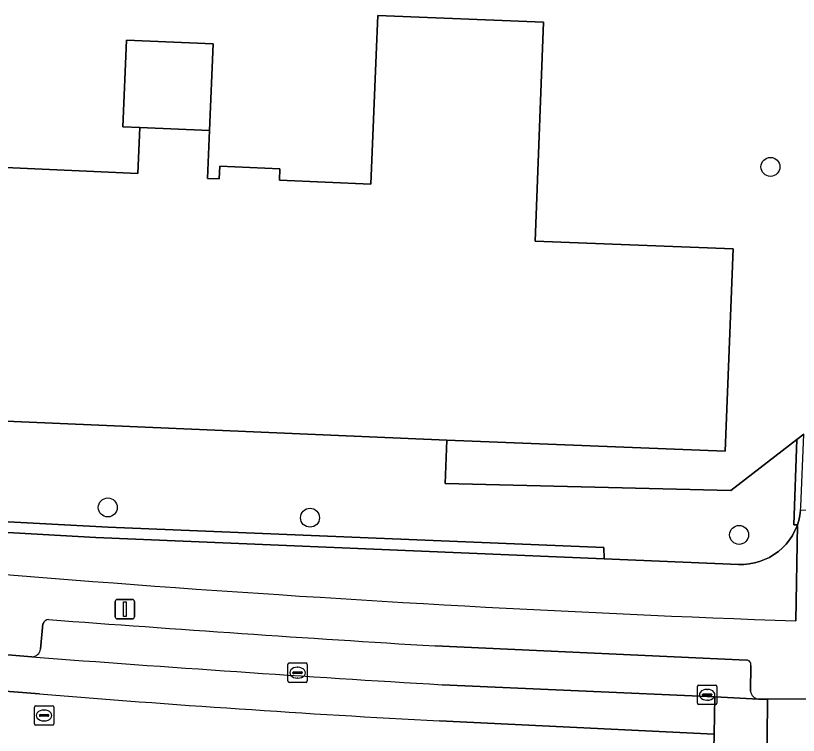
# Model space of a CAD drawing. Extents: x 161354 to 162026, y 386504 to 387460.
# Drawn here: x 161450.67 to 161491.04, y 386820.36 to 386857.49 of the extents above; entities that cross this region are included whole.
import ezdxf

# ---------------------------------------------------------------- set-up
doc = ezdxf.new("R2010")
doc.units = 0
for name, color, linetype in [('IMGEO_Boom', 7, 'Continuous'), ('IMGEO_Erf', 7, 'Continuous'), ('IMGEO_Groenvoorziening', 7, 'Continuous'), ('IMGEO_Haag', 7, 'Continuous'), ('IMGEO_Hek', 7, 'Continuous'), ('IMGEO_Kolk', 7, 'Continuous'), ('IMGEO_Lichtmast', 7, 'Continuous'), ('IMGEO_Pand', 7, 'Continuous'), ('IMGEO_Parkeervlak_open', 7, 'Continuous'), ('IMGEO_Rijbaan_lokaal_gesloten', 7, 'Continuous'), ('IMGEO_Rijbaan_lokaal_open', 7, 'Continuous'), ('IMGEO_Rioolput', 7, 'Continuous'), ('IMGEO_Voetpad_open', 7, 'Continuous')]:
    doc.layers.add(name, color=color, linetype=linetype)

msp = doc.modelspace()

# ---------------------------------------------------------------- linework, layer by layer
at = {"layer": 'IMGEO_Boom'}
for centre in [(161489.6, 386849.686), (161455.425, 386832.118), (161465.856, 386831.588), (161487.983, 386830.701)]:
    msp.add_circle(centre, 0.489, dxfattribs=at)
at = {"layer": 'IMGEO_Erf'}
msp.add_lwpolyline([(161442.938, 386849.979), (161456.974, 386849.34), (161457.076, 386851.722), (161456.208, 386851.759), (161456.399, 386856.22), (161460.858, 386856.029), (161460.667, 386851.572), (161460.561, 386849.096), (161461.175, 386849.07), (161461.202, 386849.716), (161464.3, 386849.583), (161464.275, 386848.998), (161468.986, 386848.796), (161469.272, 386855.461), (161469.359, 386857.489), (161477.901, 386857.154), (161477.459, 386845.859), (161487.681, 386845.459), (161487.272, 386835.029), (161472.915, 386835.593), (161472.819, 386833.346), (161487.55, 386832.995), (161490.966, 386835.631), (161491.316, 386835.901)], dxfattribs=at)
at = {"layer": 'IMGEO_Groenvoorziening'}
for points in [[(161440.307, 386831.903), (161455.439, 386831.092), (161481.006, 386830.048), (161481.019, 386829.466), (161487.948, 386829.177), (161488.225, 386829.178), (161488.5, 386829.203), (161488.772, 386829.253), (161489.038, 386829.327), (161489.297, 386829.424), (161489.546, 386829.544), (161489.783, 386829.686), (161490.007, 386829.849), (161490.215, 386830.031), (161490.407, 386830.231), (161490.579, 386830.447), (161490.732, 386830.677), (161490.863, 386830.921), (161490.972, 386831.175), (161490.988, 386831.224), (161490.808, 386831.227), (161490.966, 386835.631), (161487.55, 386832.995), (161472.819, 386833.346), (161472.915, 386835.593), (161446.965, 386836.705)], [(161490.906, 386826.264), (161490.988, 386831.224), (161490.972, 386831.175), (161490.863, 386830.921), (161490.732, 386830.677), (161490.579, 386830.447), (161490.407, 386830.231), (161490.215, 386830.031), (161490.007, 386829.849), (161489.783, 386829.686), (161489.546, 386829.544), (161489.297, 386829.424), (161489.038, 386829.327), (161488.772, 386829.253), (161488.5, 386829.203), (161488.225, 386829.178), (161487.948, 386829.177), (161481.019, 386829.466), (161454.814, 386830.559), (161440.24, 386831.401), (161419.848, 386832.981), (161409.554, 386834.019)]]:
    msp.add_lwpolyline(points, dxfattribs=at)
for points in [[(161491.316, 386835.901), (161490.966, 386835.631), (161490.808, 386831.227), (161490.988, 386831.224), (161491.058, 386831.438), (161491.12, 386831.707), (161491.158, 386831.981), (161491.169, 386832.147)], [(161455.439, 386831.092), (161440.307, 386831.903), (161429.776, 386832.736), (161419.975, 386833.49), (161409.586, 386834.431), (161409.554, 386834.019), (161419.848, 386832.981), (161440.24, 386831.401), (161454.814, 386830.559), (161481.019, 386829.466), (161481.006, 386830.048)]]:
    msp.add_lwpolyline(points, close=True, dxfattribs=at)
for centre, radius, start, end in [((161544.758, 388001.915), 1177.065, 264.046191, 265.713659), ((161522.44, 387710.184), 884.482, 265.74287, 267.956803)]:
    msp.add_arc(centre, radius, start, end, dxfattribs=at)
at = {"layer": 'IMGEO_Haag'}
for points in [[(161491.316, 386835.901), (161490.966, 386835.631), (161490.808, 386831.227), (161490.988, 386831.224), (161491.058, 386831.438), (161491.12, 386831.707), (161491.158, 386831.981), (161491.169, 386832.147)], [(161409.586, 386834.431), (161409.554, 386834.019), (161419.848, 386832.981), (161440.24, 386831.401), (161454.814, 386830.559), (161481.019, 386829.466), (161481.006, 386830.048), (161455.439, 386831.092), (161440.307, 386831.903), (161429.776, 386832.736), (161419.975, 386833.49)]]:
    msp.add_lwpolyline(points, close=True, dxfattribs=at)
at = {"layer": 'IMGEO_Hek'}
for points in [[(161490.966, 386835.631), (161491.316, 386835.901)], [(161472.915, 386835.593), (161472.819, 386833.346), (161487.55, 386832.995), (161490.966, 386835.631)]]:
    msp.add_lwpolyline(points, dxfattribs=at)
at = {"layer": 'IMGEO_Kolk'}
for p, q in [((161464.789, 386824.093), (161465.641, 386824.093)), ((161464.714, 386823.167), (161464.714, 386824.019)), ((161465.202, 386823.873), (161465.227, 386823.873)), ((161465.715, 386824.019), (161465.715, 386823.167)), ((161464.973, 386823.587), (161464.973, 386823.599)), ((161465.411, 386823.55), (161465.013, 386823.55)), ((161465.016, 386823.636), (161465.414, 386823.636)), ((161465.225, 386823.313), (161465.2, 386823.313)), ((161465.457, 386823.599), (161465.457, 386823.587)), ((161465.641, 386823.093), (161464.789, 386823.093)), ((161485.835, 386822.028), (161485.835, 386822.88)), ((161485.91, 386822.954), (161486.762, 386822.954)), ((161486.836, 386822.88), (161486.836, 386822.028)), ((161486.094, 386822.448), (161486.094, 386822.46)), ((161486.137, 386822.497), (161486.535, 386822.497)), ((161486.323, 386822.734), (161486.348, 386822.734)), ((161486.578, 386822.46), (161486.578, 386822.448)), ((161486.532, 386822.411), (161486.134, 386822.411)), ((161486.346, 386822.174), (161486.321, 386822.174)), ((161486.762, 386821.954), (161485.91, 386821.954))]:
    msp.add_line(p, q, dxfattribs=at)
for points in [[(161464.789, 386824.093), (161465.641, 386824.093)], [(161464.714, 386823.167), (161464.714, 386824.019)], [(161465.715, 386824.019), (161465.715, 386823.167)], [(161465.641, 386823.093), (161464.789, 386823.093)], [(161485.835, 386822.028), (161485.835, 386822.88)], [(161485.91, 386822.954), (161486.762, 386822.954)], [(161486.836, 386822.88), (161486.836, 386822.028)], [(161486.762, 386821.954), (161485.91, 386821.954)]]:
    msp.add_lwpolyline(points, dxfattribs=at)
for centre, radius, start, end in [((161464.791, 386824.017), 0.0765, 91.552, 178.448), ((161464.791, 386824.017), 0.0765, 91.552, 178.448), ((161465.639, 386824.017), 0.0765, 1.552, 88.448), ((161465.639, 386824.017), 0.0765, 1.552, 88.448), ((161465.013, 386823.596), 0.0403, 85.8775, 175.7526), ((161465.01, 386823.586), 0.0366, 178.938, 274.7102), ((161465.414, 386823.593), 0.043, 264.8664, 352.4533), ((161465.418, 386823.598), 0.0386, 1.7309, 96.639), ((161464.791, 386823.169), 0.0765, 181.552, 268.448), ((161464.791, 386823.169), 0.0765, 181.552, 268.448), ((161465.639, 386823.169), 0.0765, 271.552, 358.448), ((161465.639, 386823.169), 0.0765, 271.552, 358.448), ((161485.912, 386822.878), 0.0765, 91.552, 178.448), ((161485.912, 386822.878), 0.0765, 91.552, 178.448), ((161486.76, 386822.878), 0.0765, 1.552, 88.448), ((161486.76, 386822.878), 0.0765, 1.552, 88.448), ((161486.134, 386822.457), 0.0403, 85.8775, 175.7526), ((161486.131, 386822.447), 0.0366, 178.938, 274.7102), ((161486.535, 386822.454), 0.043, 264.8664, 352.4533), ((161486.539, 386822.459), 0.0386, 1.7309, 96.639), ((161485.912, 386822.03), 0.0765, 181.552, 268.448), ((161485.912, 386822.03), 0.0765, 181.552, 268.448), ((161486.76, 386822.03), 0.0765, 271.552, 358.448), ((161486.76, 386822.03), 0.0765, 271.552, 358.448)]:
    msp.add_arc(centre, radius, start, end, dxfattribs=at)
for centre, major_axis, ratio, start_param, end_param in [((161465.201, 386823.593), (-0.387, 0.002), 0.722429, 4.712389, 7.853982), ((161465.226, 386823.593), (-0.39, 0.002), 0.717154, 1.570796, 4.712389), ((161486.322, 386822.454), (-0.387, 0.002), 0.722429, 4.712389, 7.853982), ((161486.347, 386822.454), (-0.39, 0.002), 0.717154, 1.570796, 4.712389)]:
    msp.add_ellipse(centre, major_axis=major_axis, ratio=ratio, start_param=start_param, end_param=end_param, dxfattribs=at)
at = {"layer": 'IMGEO_Lichtmast'}
for p, q in [((161455.909, 386827.37), (161456.699, 386827.37)), ((161456.699, 386827.37), (161455.909, 386827.37)), ((161455.809, 386826.47), (161455.809, 386827.27)), ((161455.809, 386827.27), (161455.809, 386826.47)), ((161456.799, 386827.27), (161456.799, 386826.47)), ((161456.799, 386826.47), (161456.799, 386827.27)), ((161456.699, 386826.37), (161455.909, 386826.37)), ((161455.909, 386826.37), (161456.699, 386826.37))]:
    msp.add_line(p, q, dxfattribs=at)
msp.add_lwpolyline([(161456.229, 386827.245), (161456.379, 386827.245), (161456.379, 386826.495), (161456.229, 386826.495), (161456.229, 386827.245)], dxfattribs=at)
for centre, start, end in [((161455.909, 386827.27), 90, 180), ((161455.909, 386827.27), 90, 180), ((161456.699, 386827.27), 0, 90), ((161456.699, 386827.27), 360, 90), ((161455.909, 386826.47), 180, 270), ((161455.909, 386826.47), 180, 270), ((161456.699, 386826.47), 270, 0), ((161456.699, 386826.47), 270, 0)]:
    msp.add_arc(centre, 0.1, start, end, dxfattribs=at)
at = {"layer": 'IMGEO_Pand'}
msp.add_lwpolyline([(161446.965, 386836.705), (161472.915, 386835.593), (161487.272, 386835.029), (161487.681, 386845.459), (161477.459, 386845.859), (161477.901, 386857.154), (161469.359, 386857.489), (161469.272, 386855.461), (161468.986, 386848.796), (161464.275, 386848.998), (161464.3, 386849.583), (161461.202, 386849.716), (161461.175, 386849.07), (161460.561, 386849.096), (161460.667, 386851.572), (161457.076, 386851.722), (161456.974, 386849.34), (161442.938, 386849.979)], dxfattribs=at)
msp.add_lwpolyline([(161460.667, 386851.572), (161460.858, 386856.029), (161456.399, 386856.22), (161456.208, 386851.759), (161457.076, 386851.722)], close=True, dxfattribs=at)
at = {"layer": 'IMGEO_Parkeervlak_open'}
for points in [[(161452.078, 386826.107), (161451.96, 386824.805)], [(161488.358, 386824.244), (161472.305, 386824.973)], [(161488.569, 386822.635), (161488.587, 386823.971)], [(161472.671, 386822.97), (161486.727, 386822.341), (161488.993, 386822.235)]]:
    msp.add_lwpolyline(points, dxfattribs=at)
for centre, radius, start, end in [((161452.404, 386825.987), 0.348, 94.792, 159.7462), ((161558.802, 388239.246), 1416.915, 265.692359, 266.50015), ((161451.497, 386824.877), 0.469, 271.386, 351.2009), ((161553.431, 388167.955), 1347.407, 265.661798, 266.563796), ((161488.359, 386824.012), 0.232, 349.7187, 90.2631), ((161489.021, 386822.69), 0.456, 186.9125, 266.4242)]:
    msp.add_arc(centre, radius, start, end, dxfattribs=at)
at = {"layer": 'IMGEO_Rijbaan_lokaal_gesloten'}
for points in [[(161451.508, 386824.408), (161446.92, 386824.791)], [(161446.82, 386822.904), (161451.897, 386822.494)], [(161472.528, 386821.102), (161486.697, 386820.424), (161486.727, 386822.341), (161472.671, 386822.97)]]:
    msp.add_lwpolyline(points, dxfattribs=at)
for centre, radius, start, end in [((161553.431, 388167.955), 1347.407, 265.661798, 266.563796), ((161514.356, 387594.623), 774.651, 265.375304, 266.904757)]:
    msp.add_arc(centre, radius, start, end, dxfattribs=at)
at = {"layer": 'IMGEO_Rijbaan_lokaal_open'}
for points in [[(161451.897, 386822.494), (161446.82, 386822.904)], [(161495.357, 386822.252), (161489.45, 386822.233), (161489.397, 386816.21), (161489.519, 386816.209)], [(161437.303, 386820.631), (161445.646, 386820.07), (161445.522, 386818.195), (161445.845, 386818.176), (161460.843, 386817.301), (161460.918, 386819.174), (161483.389, 386818.239), (161486.642, 386818.147), (161486.697, 386820.424), (161472.528, 386821.102)]]:
    msp.add_lwpolyline(points, dxfattribs=at)
msp.add_lwpolyline([(161489.45, 386822.233), (161488.993, 386822.235), (161486.727, 386822.341), (161486.697, 386820.424), (161486.642, 386818.147), (161486.618, 386816.233), (161486.664, 386816.23), (161487.531, 386816.224), (161489.397, 386816.21)], close=True, dxfattribs=at)
msp.add_arc((161514.356, 387594.623), 774.651, 265.375304, 266.904757, dxfattribs=at)
at = {"layer": 'IMGEO_Rioolput'}
for p, q in [((161451.639, 386820.96), (161451.639, 386821.812)), ((161451.714, 386821.886), (161452.566, 386821.886)), ((161452.127, 386821.666), (161452.152, 386821.666)), ((161452.64, 386821.812), (161452.64, 386820.96)), ((161451.898, 386821.38), (161451.898, 386821.392)), ((161452.336, 386821.343), (161451.938, 386821.343)), ((161451.941, 386821.429), (161452.339, 386821.429)), ((161452.382, 386821.392), (161452.382, 386821.38)), ((161452.566, 386820.886), (161451.714, 386820.886)), ((161452.15, 386821.106), (161452.125, 386821.106))]:
    msp.add_line(p, q, dxfattribs=at)
for points in [[(161451.639, 386820.96), (161451.639, 386821.812)], [(161451.714, 386821.886), (161452.566, 386821.886)], [(161452.64, 386821.812), (161452.64, 386820.96)], [(161452.566, 386820.886), (161451.714, 386820.886)]]:
    msp.add_lwpolyline(points, dxfattribs=at)
for centre, radius, start, end in [((161451.716, 386821.81), 0.0765, 91.552, 178.448), ((161451.716, 386821.81), 0.0765, 91.552, 178.448), ((161452.564, 386821.81), 0.0765, 1.552, 88.448), ((161452.564, 386821.81), 0.0765, 1.552, 88.448), ((161451.938, 386821.389), 0.0403, 85.8775, 175.7526), ((161451.935, 386821.379), 0.0366, 178.938, 274.7102), ((161452.339, 386821.386), 0.043, 264.8664, 352.4533), ((161452.343, 386821.391), 0.0386, 1.7309, 96.639), ((161451.716, 386820.962), 0.0765, 181.552, 268.448), ((161451.716, 386820.962), 0.0765, 181.552, 268.448), ((161452.564, 386820.962), 0.0765, 271.552, 358.448), ((161452.564, 386820.962), 0.0765, 271.552, 358.448)]:
    msp.add_arc(centre, radius, start, end, dxfattribs=at)
for centre, major_axis, ratio, start_param, end_param in [((161452.126, 386821.386), (-0.387, 0.002), 0.722429, 4.712389, 7.853982), ((161452.151, 386821.386), (-0.39, 0.002), 0.717154, 1.570796, 4.712389)]:
    msp.add_ellipse(centre, major_axis=major_axis, ratio=ratio, start_param=start_param, end_param=end_param, dxfattribs=at)
at = {"layer": 'IMGEO_Voetpad_open'}
for points in [[(161494.873, 386827.115), (161495.083, 386831.807), (161491.158, 386831.981), (161491.12, 386831.707), (161491.058, 386831.438), (161490.988, 386831.224), (161490.906, 386826.264)], [(161451.96, 386824.805), (161452.078, 386826.107)], [(161472.305, 386824.973), (161488.358, 386824.244)], [(161446.92, 386824.791), (161451.508, 386824.408)], [(161488.587, 386823.971), (161488.569, 386822.635)], [(161488.993, 386822.235), (161489.45, 386822.233), (161495.357, 386822.252)]]:
    msp.add_lwpolyline(points, dxfattribs=at)
for centre, radius, start, end in [((161544.758, 388001.915), 1177.065, 264.046191, 265.713659), ((161522.44, 387710.184), 884.482, 265.74287, 267.956803), ((161452.404, 386825.987), 0.348, 94.792, 159.7462), ((161558.802, 388239.246), 1416.915, 265.692359, 266.50015), ((161451.497, 386824.877), 0.469, 271.386, 351.2009), ((161488.359, 386824.012), 0.232, 349.7187, 90.2631), ((161489.021, 386822.69), 0.456, 186.9125, 266.4242)]:
    msp.add_arc(centre, radius, start, end, dxfattribs=at)

doc.saveas('drawing.dxf')
